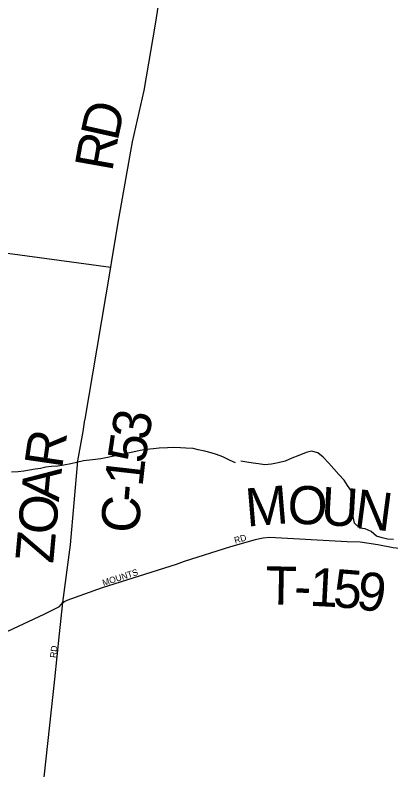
# Model space of a CAD drawing. Extents: x 0 to 1064, y 0 to 440.
# Drawn here: x 255.63 to 264.58, y 106.06 to 124.05 of the extents above; entities that cross this region are included whole.
import ezdxf

# ---------------------------------------------------------------- set-up
doc = ezdxf.new("R2010")
doc.units = 0
for name, color, linetype in [('GM_X_City_Street', 7, 'Continuous'), ('GM_X_City_Street_Text', 7, 'Continuous'), ('GM_X_County_Road', 7, 'Continuous'), ('GM_X_County_Road_Text', 7, 'Continuous'), ('GM_X_Minor_River', 7, 'Continuous'), ('GM_X_Township_Road', 7, 'Continuous'), ('GM_X_Township_Road_Text', 7, 'Continuous')]:
    doc.layers.add(name, color=color, linetype=linetype)

msp = doc.modelspace()

# ---------------------------------------------------------------- linework, layer by layer
at = {"layer": 'GM_X_City_Street'}
for points in [[(256.807, 110.076), (256.865, 110.109), (257.709, 110.409), (259.473, 110.968), (259.665, 111.039), (260.767, 111.384), (261.355, 111.552)], [(256.241, 105.163), (256.574, 108.222), (256.686, 109.309)]]:
    msp.add_lwpolyline(points, dxfattribs=at)
at = {"layer": 'GM_X_County_Road'}
for points in [[(257.933, 118.198), (258.094, 119.196), (258.423, 121.028), (258.701, 122.254), (258.968, 123.835), (259.216, 125.403)], [(257.29, 114.403), (257.292, 114.419), (257.578, 116.111), (257.907, 118.041), (257.933, 118.198)], [(256.686, 109.309), (256.762, 110.051), (256.95, 111.423), (257.122, 113.425), (257.248, 114.126), (257.29, 114.403)]]:
    msp.add_lwpolyline(points, dxfattribs=at)
at = {"layer": 'GM_X_Minor_River'}
for points in [[(260.874, 113.382), (260.747, 113.433), (260.578, 113.521), (260.427, 113.578), (260.3, 113.622), (260.143, 113.661), (259.991, 113.694), (259.864, 113.72), (259.694, 113.729), (259.567, 113.737), (259.409, 113.746), (259.257, 113.742), (259.062, 113.733), (258.922, 113.717), (258.751, 113.702), (258.605, 113.674), (258.428, 113.634), (258.276, 113.6), (258.135, 113.572), (257.977, 113.538), (257.83, 113.504), (257.672, 113.476), (257.544, 113.459), (257.398, 113.444), (257.257, 113.428), (257.093, 113.388), (256.952, 113.353), (256.788, 113.326), (256.641, 113.304), (256.495, 113.294), (256.361, 113.278), (256.233, 113.249), (256.105, 113.227), (255.971, 113.205), (255.837, 113.183), (255.697, 113.167), (255.539, 113.157)], [(264.637, 111.554), (264.497, 111.563), (264.37, 111.595), (264.231, 111.634), (264.105, 111.745), (263.966, 111.808), (263.839, 111.822), (263.707, 111.946), (263.679, 112.104), (263.682, 112.256), (263.684, 112.402), (263.699, 112.548), (263.641, 112.706), (263.546, 112.842), (263.463, 112.971), (263.337, 113.1), (263.218, 113.236), (263.099, 113.371), (262.967, 113.519), (262.841, 113.618), (262.69, 113.657), (262.556, 113.629), (262.384, 113.559), (262.219, 113.489), (262.06, 113.418), (261.889, 113.378), (261.73, 113.35), (261.578, 113.335), (261.427, 113.355), (261.299, 113.376), (261.148, 113.396), (261.002, 113.417)]]:
    msp.add_lwpolyline(points, dxfattribs=at)
at = {"layer": 'GM_X_Township_Road'}
for points in [[(251.284, 118.916), (251.755, 118.859), (252.912, 118.706), (255.445, 118.378), (257.907, 118.041)], [(261.355, 111.552), (261.419, 111.57), (261.536, 111.595), (261.688, 111.608), (263.533, 111.506), (263.847, 111.496), (264.266, 111.434), (264.632, 111.364), (264.852, 111.336), (265.011, 111.361), (265.109, 111.407), (265.216, 111.484), (265.325, 111.548), (265.402, 111.567), (265.538, 111.599), (265.579, 111.594)], [(249.821, 105.109), (249.932, 106.299), (249.971, 106.611), (250.027, 106.767), (250.12, 106.886), (250.241, 106.97), (250.468, 107.088), (251.056, 107.342), (252.134, 107.823), (256.32, 109.778), (256.682, 109.955), (256.762, 110.051), (256.807, 110.076)]]:
    msp.add_lwpolyline(points, dxfattribs=at)

# ---------------------------------------------------------------- texts
at = {"layer": 'GM_X_City_Street_Text'}
for s, rotation, p in [('RD', 15.5291, (260.869, 111.457)), ('MOUNTS', 17.8169, (257.734, 110.444)), ('RD', 83.9946, (256.608, 108.726))]:
    msp.add_text(s, height=0.1515, rotation=rotation, dxfattribs=at).set_placement(p)
at = {"layer": 'GM_X_County_Road_Text'}
for s, rotation, p in [('D', 77.4747, (258.066, 121.026)), ('R', 79.8973, (257.937, 120.301)), ('3', 80.1946, (258.802, 113.891)), ('R', 81.6215, (256.744, 113.226)), ('5', 81.6388, (258.721, 113.343)), ('1', 83.523, (258.659, 112.794)), ('A', 84.4177, (256.667, 112.441)), ('-', 84.99, (258.627, 112.428)), ('O', 84.8019, (256.595, 111.646)), ('C', 85.6911, (258.571, 111.687)), ('Z', 84.8071, (256.533, 110.969))]:
    msp.add_text(s, height=0.909, rotation=rotation, dxfattribs=at).set_placement(p)
at = {"layer": 'GM_X_Township_Road_Text'}
for s, rotation, p in [('M', 4.7874, (261.149, 111.859)), ('O', 357.2085, (262.1, 111.941)), ('U', 356.7854, (262.898, 111.902)), ('N', 352.5036, (263.679, 111.859)), ('T', 358.8257, (261.584, 110.009)), ('1', 357.0898, (262.629, 109.977)), ('5', 355.4628, (263.182, 109.949)), ('9', 351.8964, (263.725, 109.906)), ('-', 357.1731, (262.257, 109.995))]:
    msp.add_text(s, height=0.909, rotation=rotation, dxfattribs=at).set_placement(p)

doc.saveas('drawing.dxf')
